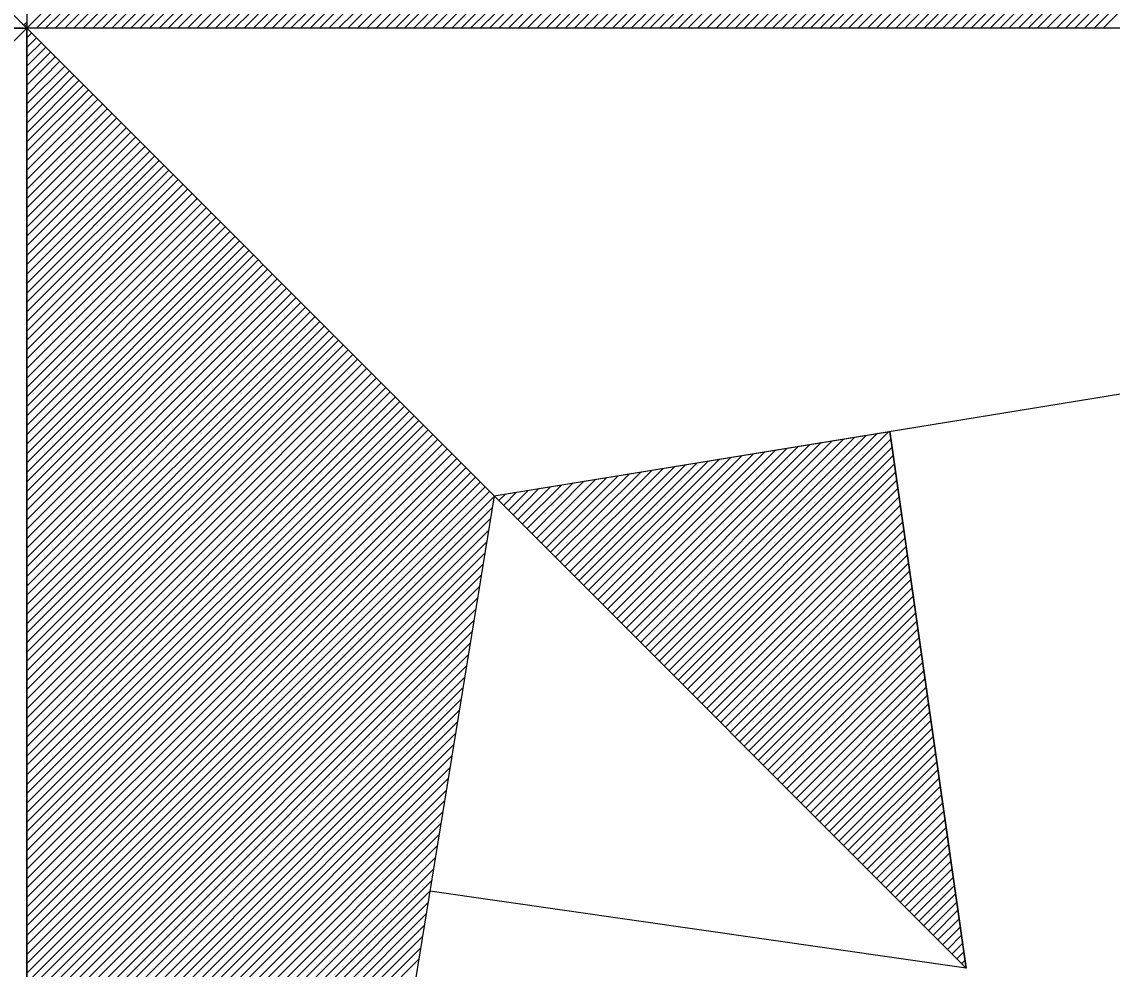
# Model space of a CAD drawing. Extents: x 576692 to 577659, y 273254 to 273799.
# Drawn here: x 576967.304 to 576969.394, y 273784.229 to 273786.044 of the extents above; entities that cross this region are included whole.
import ezdxf

# ---------------------------------------------------------------- set-up
doc = ezdxf.new("R2010")
doc.units = 0
doc.layers.add('RAMI_UZMR_####_####_#', color=7, linetype='Continuous')

msp = doc.modelspace()

# ---------------------------------------------------------------- linework, layer by layer
at = {"layer": 'RAMI_UZMR_####_####_#'}
for p, q in [((576967.3137, 273792.4316), (576967.3137, 273786.0316)), ((576967.3137, 273786.0316), (576966.4177, 273786.9276)), ((576966.4177, 273786.9276), (576967.3137, 273786.0316)), ((576967.3137, 273786.0316), (576968.2097, 273786.9276)), ((576967.3321, 273786.0316), (576968.2249, 273786.9252)), ((576967.3497, 273786.0316), (576968.2409, 273786.9228)), ((576967.3681, 273786.0316), (576968.2569, 273786.9196)), ((576967.3865, 273786.0316), (576968.2721, 273786.918)), ((576967.4041, 273786.0316), (576968.2873, 273786.9148)), ((576967.4217, 273786.0316), (576968.3033, 273786.9124)), ((576967.4401, 273786.0316), (576968.3185, 273786.91)), ((576967.4585, 273786.0316), (576968.3345, 273786.9076)), ((576967.4769, 273786.0316), (576968.3497, 273786.9052)), ((576967.4945, 273786.0316), (576968.3657, 273786.902)), ((576967.5129, 273786.0316), (576968.3809, 273786.8996)), ((576967.5305, 273786.0316), (576968.3961, 273786.8972)), ((576967.5489, 273786.0316), (576968.4121, 273786.8948)), ((576967.5673, 273786.0316), (576968.4281, 273786.8924)), ((576967.5849, 273786.0316), (576968.4433, 273786.89)), ((576967.6033, 273786.0316), (576968.4585, 273786.8876)), ((576967.6217, 273786.0316), (576968.4745, 273786.8844)), ((576967.6393, 273786.0316), (576968.4897, 273786.882)), ((576967.6577, 273786.0316), (576968.5057, 273786.8796)), ((576967.6753, 273786.0316), (576968.5209, 273786.8772)), ((576967.6937, 273786.0316), (576968.5369, 273786.8748)), ((576967.7121, 273786.0316), (576968.5521, 273786.8716)), ((576967.7305, 273786.0316), (576968.5673, 273786.8692)), ((576967.7481, 273786.0316), (576968.5833, 273786.8668)), ((576967.7665, 273786.0316), (576968.5993, 273786.8644)), ((576967.7841, 273786.0316), (576968.6145, 273786.862)), ((576967.8025, 273786.0316), (576968.6297, 273786.8596)), ((576967.8201, 273786.0316), (576968.6457, 273786.8572)), ((576967.8385, 273786.0316), (576968.6609, 273786.854)), ((576967.8569, 273786.0316), (576968.6769, 273786.8516)), ((576967.8745, 273786.0316), (576968.6921, 273786.8492)), ((576967.8929, 273786.0316), (576968.7081, 273786.8468)), ((576967.9113, 273786.0316), (576968.7233, 273786.8444)), ((576967.9289, 273786.0316), (576968.7393, 273786.842)), ((576967.9473, 273786.0316), (576968.7545, 273786.8396)), ((576967.9657, 273786.0316), (576968.7705, 273786.8364)), ((576967.9833, 273786.0316), (576968.7857, 273786.834)), ((576968.0017, 273786.0316), (576968.8009, 273786.8316)), ((576968.0201, 273786.0316), (576968.8169, 273786.8292)), ((576968.0377, 273786.0316), (576968.8329, 273786.8268)), ((576968.0553, 273786.0316), (576968.8481, 273786.8236)), ((576968.0737, 273786.0316), (576968.8633, 273786.8212)), ((576968.0921, 273786.0316), (576968.8793, 273786.8188)), ((576968.1097, 273786.0316), (576968.8945, 273786.8164)), ((576968.1281, 273786.0316), (576968.9105, 273786.814)), ((576968.1465, 273786.0316), (576968.9257, 273786.8108)), ((576968.1641, 273786.0316), (576968.9417, 273786.8084)), ((576968.1825, 273786.0316), (576968.9569, 273786.806)), ((576968.2009, 273786.0316), (576968.9721, 273786.8036)), ((576968.2185, 273786.0316), (576968.9881, 273786.8012)), ((576968.2369, 273786.0316), (576969.0041, 273786.798)), ((576968.2553, 273786.0316), (576969.0193, 273786.7956)), ((576968.2729, 273786.0316), (576969.0345, 273786.7932)), ((576968.2913, 273786.0316), (576969.0505, 273786.7908)), ((576968.3089, 273786.0316), (576969.0657, 273786.7884)), ((576968.3273, 273786.0316), (576969.0817, 273786.786)), ((576968.3457, 273786.0316), (576969.0969, 273786.7836)), ((576968.3633, 273786.0316), (576969.1129, 273786.7804)), ((576968.3817, 273786.0316), (576969.1281, 273786.778)), ((576968.4001, 273786.0316), (576969.1433, 273786.7756)), ((576968.4177, 273786.0316), (576969.1593, 273786.7732)), ((576968.4361, 273786.0316), (576969.1753, 273786.7708)), ((576968.4537, 273786.0316), (576969.1905, 273786.7676)), ((576968.4721, 273786.0316), (576969.2057, 273786.766)), ((576968.4905, 273786.0316), (576969.2217, 273786.7628)), ((576968.5081, 273786.0316), (576969.2369, 273786.7604)), ((576968.5265, 273786.0316), (576969.2529, 273786.758)), ((576968.5449, 273786.0316), (576969.2681, 273786.7556)), ((576968.5625, 273786.0316), (576969.2841, 273786.7532)), ((576968.5809, 273786.0316), (576969.2993, 273786.75)), ((576968.5993, 273786.0316), (576969.3153, 273786.7476)), ((576968.6169, 273786.0316), (576969.3305, 273786.7452)), ((576968.6353, 273786.0316), (576969.3465, 273786.7428)), ((576968.6537, 273786.0316), (576969.3617, 273786.7404)), ((576968.6713, 273786.0316), (576969.3769, 273786.738)), ((576968.6889, 273786.0316), (576969.3929, 273786.7356)), ((576968.7073, 273786.0316), (576969.4089, 273786.7324)), ((576968.7257, 273786.0316), (576969.4241, 273786.73)), ((576968.7433, 273786.0316), (576969.4393, 273786.7276)), ((576968.7617, 273786.0316), (576969.4553, 273786.7252)), ((576968.7801, 273786.0316), (576969.4705, 273786.7228)), ((576968.7977, 273786.0316), (576969.4865, 273786.7196)), ((576968.8161, 273786.0316), (576969.5017, 273786.7172)), ((576968.8345, 273786.0316), (576969.5177, 273786.7148)), ((576968.8521, 273786.0316), (576969.5329, 273786.7124)), ((576968.8705, 273786.0316), (576969.5481, 273786.71)), ((576968.8889, 273786.0316), (576969.5641, 273786.7076)), ((576968.9065, 273786.0316), (576969.5801, 273786.7052)), ((576968.9249, 273786.0316), (576969.5953, 273786.702)), ((576968.9425, 273786.0316), (576969.6105, 273786.6996)), ((576968.9609, 273786.0316), (576969.6265, 273786.6972)), ((576968.9793, 273786.0316), (576969.6417, 273786.6948)), ((576968.9969, 273786.0316), (576969.6577, 273786.6924)), ((576969.0153, 273786.0316), (576969.6729, 273786.6892)), ((576969.0337, 273786.0316), (576969.6889, 273786.6868)), ((576969.0513, 273786.0316), (576969.7041, 273786.6844)), ((576969.0697, 273786.0316), (576969.7193, 273786.682)), ((576969.0873, 273786.0316), (576969.7353, 273786.6796)), ((576969.1057, 273786.0316), (576969.7513, 273786.6764)), ((576969.1241, 273786.0316), (576969.7665, 273786.674)), ((576969.1417, 273786.0316), (576969.7817, 273786.6716)), ((576969.1601, 273786.0316), (576969.7977, 273786.6692)), ((576969.1785, 273786.0316), (576969.8129, 273786.6668)), ((576969.1961, 273786.0316), (576969.8289, 273786.6644)), ((576969.2145, 273786.0316), (576969.8441, 273786.662)), ((576969.2329, 273786.0316), (576969.8601, 273786.6588)), ((576969.2505, 273786.0316), (576969.8753, 273786.6564)), ((576969.2689, 273786.0316), (576969.8913, 273786.654)), ((576969.2873, 273786.0316), (576969.9065, 273786.6516)), ((576969.3049, 273786.0316), (576969.9225, 273786.6492)), ((576969.3225, 273786.0316), (576969.9377, 273786.646)), ((576969.3409, 273786.0316), (576969.9529, 273786.6436)), ((576969.3593, 273786.0316), (576969.9689, 273786.6412)), ((576969.3769, 273786.0316), (576969.9849, 273786.6388)), ((576960.9137, 273786.0316), (576967.3137, 273786.0316)), ((576967.3137, 273786.0316), (576960.9137, 273786.0316)), ((576966.4177, 273785.1356), (576967.3137, 273786.0316)), ((576967.3137, 273786.0316), (576966.4177, 273785.1356)), ((576967.3081, 273786.038), (576967.3137, 273786.0436)), ((576967.3097, 273786.0356), (576967.3137, 273786.0396)), ((576973.7137, 273786.0316), (576967.3137, 273786.0316)), ((576973.7137, 273786.0316), (576967.3137, 273786.0316)), ((576967.3137, 273786.0316), (576968.2097, 273785.1356)), ((576967.3137, 273779.6316), (576967.3137, 273786.0316)), ((576967.3137, 273786.0316), (576968.2097, 273785.1356)), ((576967.3137, 273786.0316), (576967.3137, 273779.6316)), ((576967.3137, 273786.0316), (576967.3145, 273786.0316)), ((576968.2097, 273785.1356), (576973.7137, 273786.0316)), ((576967.3137, 273786.0132), (576967.3233, 273786.0228)), ((576967.3137, 273785.9948), (576967.3321, 273786.0132)), ((576967.3137, 273785.9772), (576967.3417, 273786.0044)), ((576967.3137, 273785.9588), (576967.3505, 273785.9956)), ((576967.3137, 273785.9404), (576967.3593, 273785.986)), ((576967.3137, 273785.9228), (576967.3681, 273785.9772)), ((576967.3137, 273785.9044), (576967.3769, 273785.9684)), ((576967.3137, 273785.8868), (576967.3865, 273785.9588)), ((576967.3137, 273785.8684), (576967.3953, 273785.95)), ((576967.3137, 273785.85), (576967.4041, 273785.9412)), ((576967.3137, 273785.8316), (576967.4137, 273785.9316)), ((576967.3137, 273785.814), (576967.4225, 273785.9228)), ((576967.3137, 273785.7964), (576967.4321, 273785.914)), ((576967.3137, 273785.778), (576967.4409, 273785.9052)), ((576967.3137, 273785.7596), (576967.4497, 273785.8956)), ((576967.3137, 273785.742), (576967.4593, 273785.8868)), ((576967.3137, 273785.7236), (576967.4681, 273785.878)), ((576967.3137, 273785.7052), (576967.4769, 273785.8684)), ((576967.3137, 273785.6876), (576967.4857, 273785.8596)), ((576967.3137, 273785.6692), (576967.4953, 273785.8508)), ((576967.3137, 273785.6508), (576967.5041, 273785.8412)), ((576967.3137, 273785.6332), (576967.5129, 273785.8324)), ((576967.3137, 273785.6148), (576967.5225, 273785.8236)), ((576967.3137, 273785.5964), (576967.5313, 273785.814)), ((576967.3137, 273785.5788), (576967.5401, 273785.8052)), ((576967.3137, 273785.5604), (576967.5497, 273785.7964)), ((576967.3137, 273785.5428), (576967.5585, 273785.7868)), ((576967.3137, 273785.5244), (576967.5673, 273785.778)), ((576967.3137, 273785.5068), (576967.5769, 273785.7692)), ((576967.3137, 273785.4884), (576967.5857, 273785.7596)), ((576967.3137, 273785.47), (576967.5945, 273785.7508)), ((576967.3137, 273785.4516), (576967.6041, 273785.742)), ((576967.3137, 273785.434), (576967.6129, 273785.7324)), ((576967.3137, 273785.4156), (576967.6217, 273785.7236)), ((576967.3137, 273785.398), (576967.6305, 273785.7148)), ((576967.3137, 273785.3796), (576967.6401, 273785.7052)), ((576967.3137, 273785.3612), (576967.6489, 273785.6964)), ((576967.3137, 273785.3436), (576967.6577, 273785.6876)), ((576967.3137, 273785.3252), (576967.6673, 273785.678)), ((576967.3137, 273785.3068), (576967.6761, 273785.6692)), ((576967.3137, 273785.2892), (576967.6849, 273785.6604)), ((576967.3137, 273785.2708), (576967.6945, 273785.6516)), ((576967.3137, 273785.2532), (576967.7033, 273785.6428)), ((576967.3137, 273785.2348), (576967.7129, 273785.6332)), ((576967.3137, 273785.2164), (576967.7217, 273785.6244)), ((576967.3137, 273785.1988), (576967.7305, 273785.6156)), ((576967.3137, 273785.1804), (576967.7393, 273785.606)), ((576967.3137, 273785.1628), (576967.7481, 273785.5972)), ((576967.3137, 273785.1444), (576967.7577, 273785.5884)), ((576967.3137, 273785.126), (576967.7665, 273785.5788)), ((576967.3137, 273785.1084), (576967.7753, 273785.57)), ((576967.3137, 273785.09), (576967.7849, 273785.5612)), ((576967.3137, 273785.0716), (576967.7937, 273785.5516)), ((576967.3137, 273785.054), (576967.8025, 273785.5428)), ((576967.3137, 273785.0356), (576967.8121, 273785.534)), ((576967.3137, 273785.0172), (576967.8209, 273785.5244)), ((576967.3137, 273784.9996), (576967.8297, 273785.5156)), ((576967.3137, 273784.9812), (576967.8393, 273785.5068)), ((576967.3137, 273784.9628), (576967.8481, 273785.4972)), ((576967.3137, 273784.9452), (576967.8569, 273785.4884)), ((576967.3137, 273784.9268), (576967.8665, 273785.4796)), ((576967.3137, 273784.9092), (576967.8753, 273785.47)), ((576967.3137, 273784.8908), (576967.8841, 273785.4612)), ((576967.3137, 273784.8732), (576967.8937, 273785.4524)), ((576967.3137, 273784.8548), (576967.9025, 273785.4428)), ((576967.3137, 273784.8364), (576967.9113, 273785.434)), ((576967.3137, 273784.8188), (576967.9209, 273785.4252)), ((576967.3137, 273784.8004), (576967.9297, 273785.4156)), ((576967.3137, 273784.782), (576967.9385, 273785.4068)), ((576967.3137, 273784.7644), (576967.9481, 273785.398)), ((576967.3137, 273784.746), (576967.9569, 273785.3892)), ((576967.3137, 273784.7276), (576967.9657, 273785.3804)), ((576967.3137, 273784.71), (576967.9753, 273785.3708)), ((576967.3137, 273784.6916), (576967.9841, 273785.362)), ((576967.3137, 273784.6732), (576967.9929, 273785.3524)), ((576967.3137, 273784.6556), (576968.0017, 273785.3436)), ((576967.3137, 273784.6372), (576968.0105, 273785.3348)), ((576967.3137, 273784.6196), (576968.0201, 273785.3252)), ((576967.3137, 273784.6012), (576968.0289, 273785.3164)), ((576967.3137, 273784.5828), (576968.0377, 273785.3076)), ((576967.3137, 273784.5652), (576968.0473, 273785.298)), ((576967.3137, 273784.5468), (576968.0561, 273785.2892)), ((576967.3137, 273784.5292), (576968.0649, 273785.2804)), ((576967.3137, 273784.5108), (576968.0745, 273785.2716)), ((576967.3137, 273784.4924), (576968.0833, 273785.262)), ((576968.2097, 273785.1356), (576968.9681, 273785.2588)), ((576968.5265, 273784.8196), (576968.9657, 273785.2588)), ((576969.1145, 273784.2308), (576968.9681, 273785.2588)), ((576968.9681, 273785.2588), (576969.1145, 273784.2308)), ((576967.3137, 273784.4748), (576968.0921, 273785.2532)), ((576967.3137, 273784.4564), (576968.1017, 273785.2444)), ((576967.3137, 273784.438), (576968.1105, 273785.2348)), ((576968.4721, 273784.8732), (576968.8361, 273785.238)), ((576968.4809, 273784.8644), (576968.8577, 273785.2412)), ((576968.4905, 273784.8556), (576968.8793, 273785.2444)), ((576968.4993, 273784.846), (576968.9009, 273785.2484)), ((576968.5081, 273784.8372), (576968.9225, 273785.2516)), ((576968.5177, 273784.8284), (576968.9441, 273785.2556)), ((576968.5353, 273784.81), (576968.9697, 273785.2444)), ((576967.3137, 273784.4204), (576968.1193, 273785.226)), ((576967.3137, 273784.402), (576968.1289, 273785.2172)), ((576968.4177, 273784.9276), (576968.7065, 273785.2164)), ((576968.4265, 273784.9188), (576968.7281, 273785.2204)), ((576968.4361, 273784.91), (576968.7497, 273785.2236)), ((576968.4449, 273784.9004), (576968.7713, 273785.2268)), ((576968.4537, 273784.8916), (576968.7929, 273785.2308)), ((576968.4633, 273784.8828), (576968.8145, 273785.234)), ((576968.5449, 273784.8012), (576968.9721, 273785.2292)), ((576967.3137, 273784.3844), (576968.1377, 273785.2076)), ((576967.3137, 273784.366), (576968.1465, 273785.1988)), ((576968.3633, 273784.982), (576968.5769, 273785.1956)), ((576968.3721, 273784.9732), (576968.5985, 273785.1988)), ((576968.3817, 273784.9644), (576968.6201, 273785.2028)), ((576968.3905, 273784.9548), (576968.6417, 273785.206)), ((576968.3993, 273784.946), (576968.6633, 273785.2092)), ((576968.4089, 273784.9372), (576968.6849, 273785.2132)), ((576968.5537, 273784.7924), (576968.9745, 273785.2132)), ((576968.5625, 273784.7828), (576968.9769, 273785.1972)), ((576967.3137, 273784.3476), (576968.1561, 273785.19)), ((576967.3137, 273784.3292), (576968.1649, 273785.1804)), ((576968.3089, 273785.0364), (576968.4473, 273785.174)), ((576968.3177, 273785.0276), (576968.4689, 273785.178)), ((576968.3273, 273785.0188), (576968.4905, 273785.1812)), ((576968.3361, 273785.0092), (576968.5121, 273785.1852)), ((576968.3449, 273785.0004), (576968.5337, 273785.1884)), ((576968.3545, 273784.9908), (576968.5553, 273785.1916)), ((576968.5713, 273784.774), (576968.9785, 273785.1812)), ((576967.3137, 273784.3116), (576968.1737, 273785.1716)), ((576967.3137, 273784.2932), (576968.1833, 273785.1628)), ((576967.3137, 273784.2756), (576968.1921, 273785.1532)), ((576968.2553, 273785.0908), (576968.3177, 273785.1532)), ((576968.2641, 273785.082), (576968.3385, 273785.1564)), ((576968.2729, 273785.0732), (576968.3609, 273785.1604)), ((576968.2825, 273785.0636), (576968.3817, 273785.1636)), ((576968.2913, 273785.0548), (576968.4041, 273785.1676)), ((576968.3001, 273785.046), (576968.4257, 273785.1708)), ((576968.5801, 273784.7652), (576968.9809, 273785.1652)), ((576967.3137, 273784.2572), (576968.2009, 273785.1444)), ((576968.2097, 273785.1356), (576967.3137, 273779.6316)), ((576967.3137, 273784.2396), (576968.2097, 273785.1348)), ((576969.1145, 273784.2308), (576968.2097, 273785.1356)), ((576968.2185, 273785.1268), (576968.2313, 273785.1388)), ((576968.2281, 273785.118), (576968.2521, 273785.1428)), ((576968.2369, 273785.1084), (576968.2745, 273785.146)), ((576968.2457, 273785.0996), (576968.2953, 273785.15)), ((576968.5897, 273784.7556), (576968.9833, 273785.15)), ((576968.5985, 273784.7468), (576968.9857, 273785.134)), ((576967.3137, 273784.2212), (576968.2065, 273785.1132)), ((576968.6081, 273784.738), (576968.9881, 273785.118)), ((576967.3137, 273784.2028), (576968.2025, 273785.0924)), ((576968.6169, 273784.7284), (576968.9905, 273785.102)), ((576967.3137, 273784.1852), (576968.1993, 273785.07)), ((576968.6257, 273784.7196), (576968.9929, 273785.086)), ((576968.6353, 273784.7108), (576968.9945, 273785.07)), ((576967.3137, 273784.1668), (576968.1961, 273785.0484)), ((576968.6441, 273784.702), (576968.9969, 273785.0548)), ((576967.3137, 273784.1484), (576968.1921, 273785.0268)), ((576968.6529, 273784.6924), (576968.9993, 273785.0388)), ((576967.3137, 273784.1308), (576968.1889, 273785.0052)), ((576968.6625, 273784.6836), (576969.0017, 273785.0228)), ((576968.6713, 273784.6748), (576969.0041, 273785.0076)), ((576968.6801, 273784.6652), (576969.0057, 273784.9916)), ((576967.3137, 273784.1124), (576968.1849, 273784.9836)), ((576968.6889, 273784.6564), (576969.0081, 273784.9756)), ((576967.3137, 273784.094), (576968.1817, 273784.962)), ((576968.6985, 273784.6476), (576969.0105, 273784.9596)), ((576968.7073, 273784.638), (576969.0129, 273784.9436)), ((576967.3137, 273784.0764), (576968.1785, 273784.9404)), ((576968.7161, 273784.6292), (576969.0153, 273784.9276)), ((576967.3137, 273784.058), (576968.1745, 273784.9188)), ((576968.7257, 273784.6204), (576969.0177, 273784.9116)), ((576967.3137, 273784.0396), (576968.1705, 273784.8972)), ((576968.7345, 273784.6108), (576969.0201, 273784.8964)), ((576968.7433, 273784.602), (576969.0217, 273784.8804)), ((576967.3137, 273784.022), (576968.1673, 273784.8756)), ((576968.7529, 273784.5932), (576969.0241, 273784.8644)), ((576967.3137, 273784.0044), (576968.1641, 273784.854)), ((576968.7617, 273784.5836), (576969.0265, 273784.8492)), ((576967.3137, 273783.986), (576968.1609, 273784.8324)), ((576968.7705, 273784.5748), (576969.0289, 273784.8332)), ((576968.7801, 273784.566), (576969.0313, 273784.8172)), ((576967.3137, 273783.9676), (576968.1569, 273784.8108)), ((576968.7889, 273784.5564), (576969.0337, 273784.8012)), ((576967.3137, 273783.9492), (576968.1537, 273784.7892)), ((576968.7977, 273784.5476), (576969.0353, 273784.7852)), ((576967.3137, 273783.9316), (576968.1497, 273784.7676)), ((576968.8073, 273784.5388), (576969.0377, 273784.7692)), ((576967.3137, 273783.9132), (576968.1465, 273784.746)), ((576968.8161, 273784.5292), (576969.0401, 273784.754)), ((576968.8249, 273784.5204), (576969.0425, 273784.738)), ((576967.3137, 273783.8956), (576968.1425, 273784.7244)), ((576968.8337, 273784.5116), (576969.0449, 273784.722)), ((576967.3137, 273783.8772), (576968.1393, 273784.7028)), ((576968.8433, 273784.502), (576969.0473, 273784.706)), ((576967.3137, 273783.8588), (576968.1361, 273784.6812)), ((576968.8521, 273784.4932), (576969.0489, 273784.69)), ((576968.8609, 273784.4844), (576969.0513, 273784.6748)), ((576967.3137, 273783.8412), (576968.1321, 273784.6596)), ((576968.8705, 273784.4748), (576969.0537, 273784.6588)), ((576967.3137, 273783.8228), (576968.1289, 273784.638)), ((576968.8793, 273784.466), (576969.0561, 273784.6428)), ((576967.3137, 273783.8044), (576968.1257, 273784.6156)), ((576968.8889, 273784.4572), (576969.0585, 273784.6268)), ((576968.8977, 273784.4484), (576969.0601, 273784.6108)), ((576967.3137, 273783.7868), (576968.1217, 273784.5948)), ((576968.9065, 273784.4396), (576969.0633, 273784.5956)), ((576967.3137, 273783.7684), (576968.1185, 273784.5724)), ((576968.9161, 273784.43), (576969.0649, 273784.5796)), ((576967.3137, 273783.7508), (576968.1145, 273784.5516)), ((576968.9249, 273784.4212), (576969.0673, 273784.5636)), ((576968.9337, 273784.4124), (576969.0697, 273784.5476)), ((576967.3137, 273783.7324), (576968.1113, 273784.53)), ((576968.9425, 273784.4028), (576969.0721, 273784.5324)), ((576967.3137, 273783.714), (576968.1081, 273784.5084)), ((576968.9513, 273784.394), (576969.0745, 273784.5164)), ((576967.3137, 273783.6964), (576968.1041, 273784.4868)), ((576968.9609, 273784.3852), (576969.0761, 273784.5004)), ((576968.9697, 273784.3756), (576969.0785, 273784.4844)), ((576967.3137, 273783.678), (576968.1001, 273784.4652)), ((576968.9785, 273784.3668), (576969.0809, 273784.4684)), ((576967.3137, 273783.6596), (576968.0969, 273784.4428)), ((576968.9881, 273784.358), (576969.0833, 273784.4524)), ((576967.3137, 273783.642), (576968.0937, 273784.4212)), ((576968.9969, 273784.3484), (576969.0857, 273784.4364)), ((576969.0057, 273784.3396), (576969.0873, 273784.4212)), ((576967.3137, 273783.6236), (576968.0905, 273784.3996)), ((576969.0153, 273784.3308), (576969.0897, 273784.4052)), ((576967.3137, 273783.606), (576968.0865, 273784.378)), ((576969.1145, 273784.2308), (576968.0865, 273784.378)), ((576969.0241, 273784.3212), (576969.0921, 273784.3892)), ((576969.0329, 273784.3124), (576969.0945, 273784.374)), ((576969.0425, 273784.3036), (576969.0969, 273784.358)), ((576967.3137, 273783.5876), (576968.0833, 273784.3564)), ((576969.0513, 273784.294), (576969.0985, 273784.342)), ((576967.3137, 273783.5692), (576968.0793, 273784.3348)), ((576969.0601, 273784.2852), (576969.1017, 273784.326)), ((576967.3137, 273783.5516), (576968.0761, 273784.3132)), ((576969.0697, 273784.2764), (576969.1033, 273784.31)), ((576969.0785, 273784.2668), (576969.1057, 273784.2948)), ((576967.3137, 273783.5332), (576968.0721, 273784.2916)), ((576969.0873, 273784.258), (576969.1081, 273784.2788)), ((576967.3137, 273783.5148), (576968.0689, 273784.27)), ((576969.0969, 273784.2492), (576969.1105, 273784.2628)), ((576967.3137, 273783.4972), (576968.0657, 273784.2484)), ((576969.1057, 273784.2396), (576969.1129, 273784.2468)), ((576969.1145, 273784.2308), (576969.1145, 273784.2308))]:
    msp.add_line(p, q, dxfattribs=at)

doc.saveas('drawing.dxf')
